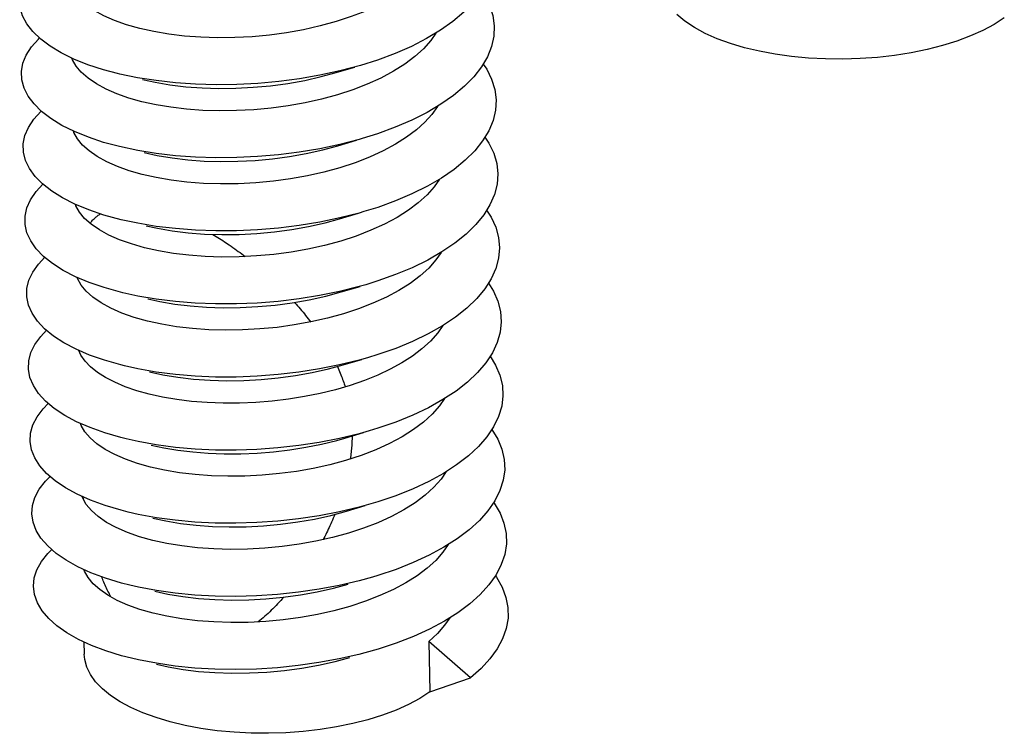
# Model space of a CAD drawing. Header units: millimetres. Extents: x 6 to 414, y 7 to 290.
# Tile 322 of 341: x 142.654 to 143.257, y 217.069 to 217.506. Entities that reach past the tile are written whole.
import ezdxf

# ---------------------------------------------------------------- set-up
doc = ezdxf.new("R2010")
doc.units = ezdxf.units.MM
doc.header["$LTSCALE"] = 23.1
doc.layers.get('0').update_dxf_attribs({"linetype": 'CONTINUOUS'})
doc.layers.add('03_ALL_AXES', color=7, linetype='CONTINUOUS')
doc.layers.add('20_ALL_FEATURES', color=7, linetype='CONTINUOUS')

msp = doc.modelspace()

# ---------------------------------------------------------------- linework, layer by layer
at = {"color": 40, "linetype": 'Continuous'}
msp.add_line((142.69347, 217.21137), (142.69323, 217.21328), dxfattribs=at)
for points in [[(142.69736, 217.3809), (142.69774, 217.38137), (142.69813, 217.38183), (142.69853, 217.38228), (142.69893, 217.38271), (142.69935, 217.38314), (142.69978, 217.38356), (142.70021, 217.38397), (142.70065, 217.38437), (142.70111, 217.38476), (142.70157, 217.38514), (142.70199, 217.38546), (142.70241, 217.38578), (142.70285, 217.38609), (142.70329, 217.38639), (142.70373, 217.38669)], [(142.77241, 217.3741), (142.77344, 217.37348), (142.77446, 217.37286), (142.77549, 217.37223), (142.77651, 217.37159), (142.77752, 217.37094), (142.77854, 217.37029), (142.77955, 217.36963), (142.78055, 217.36896), (142.78156, 217.36829), (142.78256, 217.36761), (142.78366, 217.36684), (142.78477, 217.36607), (142.78586, 217.3653), (142.78696, 217.36451), (142.78805, 217.36372), (142.78914, 217.36292), (142.79022, 217.36211), (142.7913, 217.36129), (142.79237, 217.36047)], [(142.82252, 217.33246), (142.82341, 217.33145), (142.82428, 217.33045), (142.82515, 217.32944), (142.826, 217.32844), (142.82684, 217.32744), (142.82767, 217.32643), (142.82848, 217.32543), (142.82928, 217.32443), (142.83008, 217.32343), (142.83085, 217.32243), (142.83162, 217.32144), (142.83238, 217.32044)], [(142.84875, 217.29316), (142.84919, 217.29216), (142.84963, 217.29115), (142.85005, 217.29014), (142.85047, 217.28912), (142.85088, 217.28809), (142.85127, 217.28705), (142.85161, 217.28616), (142.85193, 217.28526), (142.85225, 217.28435), (142.85257, 217.28344), (142.85287, 217.28253), (142.85317, 217.28161), (142.85346, 217.28068)], [(142.85773, 217.25077), (142.85771, 217.24976), (142.85768, 217.24876), (142.85764, 217.24775), (142.8576, 217.24674), (142.85754, 217.24573), (142.85747, 217.24472), (142.8574, 217.2437), (142.85731, 217.24269), (142.85722, 217.24167), (142.85711, 217.24065), (142.857, 217.23963), (142.85688, 217.23861), (142.85674, 217.23758), (142.8566, 217.23656)], [(142.84716, 217.20265), (142.84668, 217.20146), (142.84619, 217.20029), (142.84569, 217.19912), (142.84519, 217.19797), (142.84468, 217.19683), (142.84417, 217.19571), (142.84366, 217.19459), (142.84314, 217.19349), (142.84262, 217.19239), (142.84209, 217.19131), (142.84156, 217.19024), (142.84103, 217.18918), (142.8405, 217.18813), (142.83996, 217.18709)], [(142.7101, 217.15207), (142.70964, 217.15295), (142.70919, 217.15382), (142.70875, 217.15471), (142.70831, 217.15561), (142.70788, 217.15651), (142.70745, 217.15742), (142.70703, 217.15834), (142.70662, 217.15927), (142.70621, 217.16021), (142.70581, 217.16115), (142.70548, 217.16196), (142.70514, 217.16278), (142.70482, 217.1636), (142.70449, 217.16442)], [(142.81595, 217.15192), (142.81501, 217.15087), (142.81406, 217.14983), (142.81311, 217.1488), (142.81215, 217.14779), (142.81119, 217.14679), (142.81022, 217.14581), (142.80924, 217.14484), (142.80827, 217.14389), (142.80728, 217.14295), (142.8063, 217.14203), (142.8053, 217.14112), (142.80431, 217.14022), (142.8033, 217.13934), (142.8023, 217.13848), (142.80128, 217.13763), (142.80027, 217.1368)]]:
    msp.add_lwpolyline(points, dxfattribs=at)
at = {"layer": '03_ALL_AXES', "color": 7, "linetype": 'Continuous'}
msp.add_line((142.69357, 217.12457), (142.69375, 217.11708), dxfattribs=at)
at = {"layer": '20_ALL_FEATURES', "color": 7, "linetype": 'Continuous'}
for p, q in [((142.8479, 217.47317), (142.85942, 217.47657)), ((142.84896, 217.42841), (142.86048, 217.43181)), ((142.71635, 217.38311), (142.70585, 217.38597)), ((142.85002, 217.38365), (142.86154, 217.38705)), ((142.71741, 217.33835), (142.71599, 217.3387)), ((142.85108, 217.33889), (142.86261, 217.34229)), ((142.85214, 217.29413), (142.86367, 217.29752)), ((142.70674, 217.28645), (142.70181, 217.28961)), ((142.71847, 217.29359), (142.71612, 217.29417)), ((142.8532, 217.24937), (142.86473, 217.25276)), ((142.85426, 217.20461), (142.86579, 217.208)), ((142.9046, 217.12489), (142.90533, 217.09388)), ((142.93017, 217.10262), (142.9046, 217.12489)), ((142.90533, 217.09388), (142.93017, 217.10262))]:
    msp.add_line(p, q, dxfattribs=at)
for points in [[(142.66715, 217.49371), (142.66239, 217.49829), (142.65869, 217.50307), (142.6561, 217.50798), (142.65463, 217.51301), (142.6543, 217.51808), (142.6551, 217.52318), (142.65704, 217.52824), (142.66009, 217.53322), (142.66423, 217.53808), (142.66542, 217.53915)], [(142.93975, 217.52823), (142.93623, 217.52203), (142.93163, 217.51597), (142.92598, 217.5101), (142.91934, 217.50445)], [(142.88199, 217.51873), (142.87435, 217.51464), (142.86606, 217.51087), (142.85722, 217.50745), (142.84787, 217.50439), (142.83808, 217.50172), (142.82795, 217.49944), (142.81761, 217.49759), (142.8071, 217.49617), (142.79647, 217.49518), (142.78587, 217.49463), (142.77542, 217.49451), (142.76517, 217.49482), (142.75516, 217.49556), (142.74552, 217.49671), (142.73638, 217.49826), (142.72777, 217.50017), (142.71971, 217.50246), (142.71233, 217.50508), (142.70573, 217.50798), (142.69992, 217.51116)], [(142.93686, 217.52314), (142.93868, 217.52056), (142.94181, 217.51444), (142.94382, 217.5082), (142.9447, 217.50188), (142.94444, 217.49553), (142.94305, 217.48918), (142.94053, 217.4829)], [(143.25679, 217.50672), (143.2506, 217.50273), (143.24369, 217.49904), (143.23605, 217.49561), (143.22775, 217.4925), (143.21888, 217.48973), (143.20951, 217.48733), (143.19971, 217.48531), (143.18959, 217.4837), (143.1792, 217.48251), (143.16866, 217.48174), (143.15805, 217.48141), (143.14745, 217.48151), (143.13696, 217.48206), (143.12667, 217.48303), (143.11666, 217.48442), (143.10703, 217.48623), (143.09785, 217.48844), (143.0892, 217.49101), (143.08116, 217.49395), (143.07379, 217.49722), (143.06716, 217.50078), (143.06132, 217.50462), (143.05633, 217.5087)], [(142.91934, 217.50445), (142.91176, 217.49907), (142.90329, 217.49398), (142.894, 217.48924), (142.88396, 217.48486), (142.87325, 217.48087), (142.86285, 217.47757)], [(142.66774, 217.44935), (142.66307, 217.45396), (142.65947, 217.45875), (142.65698, 217.46368), (142.65562, 217.4687), (142.65539, 217.47379), (142.65629, 217.47888), (142.65833, 217.48393), (142.66148, 217.48891), (142.66572, 217.49375), (142.66644, 217.49439)], [(142.90901, 217.49742), (142.9059, 217.49287), (142.90143, 217.48781), (142.89611, 217.48297)], [(142.71423, 217.47263), (142.7055, 217.47496), (142.69608, 217.47803), (142.68748, 217.48148), (142.67975, 217.48526), (142.67296, 217.48935), (142.66715, 217.49371)], [(142.89611, 217.48297), (142.88997, 217.47835), (142.88303, 217.47396)], [(142.94053, 217.4829), (142.93691, 217.47671), (142.93222, 217.47067), (142.92648, 217.46482), (142.91975, 217.45919)], [(142.70122, 217.46625), (142.69616, 217.4697), (142.692, 217.47335), (142.68882, 217.47713), (142.68657, 217.48103), (142.68623, 217.48209)], [(142.86285, 217.47757), (142.85018, 217.4742), (142.83799, 217.47155), (142.8255, 217.46939), (142.8128, 217.46772), (142.79999, 217.46655), (142.78717, 217.46589), (142.77445, 217.46574), (142.76192, 217.46608), (142.74968, 217.46693), (142.73782, 217.46825), (142.72645, 217.47005), (142.71565, 217.47229), (142.71423, 217.47263)], [(142.9379, 217.4784), (142.94007, 217.47525), (142.9431, 217.46912), (142.945, 217.46287), (142.94578, 217.45654), (142.94542, 217.45019), (142.94393, 217.44385), (142.94131, 217.43757)], [(142.88303, 217.47396), (142.87532, 217.46984), (142.86695, 217.46604), (142.85805, 217.46261), (142.84869, 217.45956), (142.83898, 217.45691), (142.82895, 217.45467), (142.81866, 217.45283), (142.80819, 217.45142), (142.79761, 217.45042), (142.78704, 217.44987), (142.77663, 217.44975), (142.76642, 217.45005), (142.75644, 217.45078), (142.74683, 217.45192), (142.73771, 217.45344), (142.72913, 217.45534), (142.72115, 217.45758), (142.71381, 217.46015), (142.70713, 217.46306), (142.70122, 217.46625)], [(142.72949, 217.46891), (142.73711, 217.46724), (142.74625, 217.4657), (142.75589, 217.46455), (142.76591, 217.46381), (142.77616, 217.4635), (142.78661, 217.46361), (142.79721, 217.46417), (142.80783, 217.46516), (142.81834, 217.46658), (142.82868, 217.46843), (142.83881, 217.4707), (142.8479, 217.47317)], [(142.91975, 217.45919), (142.91208, 217.45383), (142.90354, 217.44878), (142.89417, 217.44406), (142.88407, 217.43972), (142.87331, 217.43577), (142.86391, 217.43281)], [(142.9101, 217.45266), (142.90993, 217.45233), (142.90646, 217.44747), (142.9022, 217.44276), (142.89717, 217.43821)], [(142.67395, 217.4006), (142.66833, 217.405), (142.66375, 217.40963), (142.66026, 217.41443), (142.65787, 217.41937), (142.65661, 217.4244), (142.65648, 217.42949), (142.65749, 217.43458), (142.65963, 217.43963), (142.66288, 217.44459), (142.66722, 217.44943), (142.66746, 217.44963)], [(142.71529, 217.42787), (142.70567, 217.43047), (142.69633, 217.43357), (142.6878, 217.43705), (142.68015, 217.44086), (142.67345, 217.44497), (142.66774, 217.44935)], [(142.70179, 217.42179), (142.69686, 217.42522), (142.69281, 217.42884), (142.6897, 217.43262), (142.68752, 217.43652), (142.68728, 217.4373)], [(142.89717, 217.43821), (142.89106, 217.43361), (142.88419, 217.42926)], [(142.94131, 217.43757), (142.93759, 217.4314), (142.9328, 217.42537), (142.92697, 217.41954), (142.92015, 217.41393)], [(142.88419, 217.42926), (142.87663, 217.4252), (142.86841, 217.42145), (142.85958, 217.41802), (142.85024, 217.41495), (142.84048, 217.41226), (142.83038, 217.40998), (142.82005, 217.40813), (142.80952, 217.40669), (142.79874, 217.40567), (142.78792, 217.4051), (142.77718, 217.40499), (142.76668, 217.40533), (142.75657, 217.40611), (142.74691, 217.4073), (142.73784, 217.40886), (142.72932, 217.4108), (142.72135, 217.41309), (142.71405, 217.41571), (142.70753, 217.41862), (142.70179, 217.42179)], [(142.86391, 217.43281), (142.86197, 217.43225), (142.85015, 217.42918), (142.83793, 217.42658), (142.82541, 217.42446), (142.8127, 217.42283), (142.79989, 217.42171), (142.78707, 217.42109), (142.77436, 217.42099), (142.76185, 217.42138), (142.74964, 217.42227), (142.73783, 217.42364), (142.7265, 217.42547), (142.71529, 217.42787)], [(142.73055, 217.42415), (142.73844, 217.42243), (142.74756, 217.42091), (142.75717, 217.41977), (142.76716, 217.41904), (142.77737, 217.41874), (142.78778, 217.41886), (142.79834, 217.41941), (142.80892, 217.4204), (142.81939, 217.42182), (142.82969, 217.42366), (142.83971, 217.4259), (142.84896, 217.42841)], [(142.93895, 217.43366), (142.94145, 217.42994), (142.94438, 217.4238), (142.94618, 217.41754), (142.94686, 217.41121), (142.94639, 217.40485), (142.94479, 217.39851), (142.94208, 217.39224)], [(142.92015, 217.41393), (142.9124, 217.4086), (142.90378, 217.40357), (142.89434, 217.39889), (142.88418, 217.39458), (142.87336, 217.39067), (142.86497, 217.38805)], [(142.67445, 217.35623), (142.66893, 217.36065), (142.66445, 217.3653), (142.66106, 217.37011), (142.65877, 217.37506), (142.65761, 217.38011), (142.65759, 217.38519), (142.6587, 217.39028), (142.66094, 217.39532), (142.66429, 217.40028), (142.66851, 217.40486)], [(142.9111, 217.40784), (142.90798, 217.40329), (142.90354, 217.39828), (142.89823, 217.39345)], [(142.70585, 217.38597), (142.69658, 217.38911), (142.68813, 217.39262), (142.68056, 217.39646), (142.67395, 217.4006)], [(142.7031, 217.37688), (142.69813, 217.38029), (142.69405, 217.3839), (142.69089, 217.38767), (142.68867, 217.39156), (142.68836, 217.39252)], [(142.89823, 217.39345), (142.89216, 217.38888), (142.88528, 217.38452)], [(142.94208, 217.39224), (142.93826, 217.38608), (142.93337, 217.38007), (142.92745, 217.37426), (142.92055, 217.36868)], [(142.86497, 217.38805), (142.86198, 217.38719), (142.85011, 217.38416), (142.83786, 217.3816), (142.82533, 217.37953), (142.8126, 217.37795), (142.79978, 217.37687), (142.78697, 217.3763), (142.77427, 217.37624), (142.76179, 217.37668), (142.74961, 217.37761), (142.73784, 217.37902), (142.72656, 217.3809), (142.71635, 217.38311)], [(142.94002, 217.38892), (142.94282, 217.38463), (142.94565, 217.37847), (142.94735, 217.3722), (142.94792, 217.36587), (142.94735, 217.35951), (142.94565, 217.35318), (142.94283, 217.34692)], [(142.88528, 217.38452), (142.87761, 217.3804), (142.86924, 217.37659), (142.86023, 217.37311), (142.85072, 217.37001), (142.84085, 217.36733), (142.83069, 217.36507), (142.82036, 217.36325), (142.80987, 217.36184), (142.7992, 217.36087), (142.78855, 217.36033), (142.77805, 217.36023), (142.7678, 217.36057), (142.7579, 217.36132), (142.74839, 217.36248), (142.73932, 217.36402), (142.73077, 217.36594), (142.72277, 217.36822), (142.71544, 217.37082), (142.70888, 217.37372), (142.7031, 217.37688)], [(142.73161, 217.37939), (142.73857, 217.37785), (142.74765, 217.37629), (142.7573, 217.3751), (142.76742, 217.37432), (142.77792, 217.37398), (142.78865, 217.37409), (142.79948, 217.37466), (142.81025, 217.37567), (142.82079, 217.37711), (142.83111, 217.37897), (142.84121, 217.38125), (142.85002, 217.38365)], [(142.92055, 217.36868), (142.91271, 217.36337), (142.90401, 217.35837), (142.89451, 217.35372), (142.88428, 217.34945), (142.87341, 217.34558), (142.86603, 217.34329)], [(142.91213, 217.36303), (142.90901, 217.35849), (142.90456, 217.35348), (142.89929, 217.34869)], [(142.67497, 217.31186), (142.66954, 217.31631), (142.66516, 217.32097), (142.66186, 217.3258), (142.65968, 217.33076), (142.65862, 217.33581), (142.6587, 217.34089), (142.65992, 217.34598), (142.66226, 217.35102), (142.66571, 217.35596), (142.66962, 217.3601)], [(142.71599, 217.3387), (142.70604, 217.34148), (142.69684, 217.34466), (142.68846, 217.3482), (142.68098, 217.35207), (142.67445, 217.35623)], [(142.70412, 217.33214), (142.69906, 217.33563), (142.69494, 217.33931), (142.69182, 217.3431), (142.68965, 217.347), (142.6894, 217.3478)], [(142.89929, 217.34869), (142.89318, 217.34408), (142.88629, 217.33973)], [(142.94283, 217.34692), (142.93892, 217.34077), (142.93393, 217.33477), (142.92792, 217.32898), (142.92093, 217.32342)], [(142.94109, 217.34419), (142.94419, 217.33931), (142.94691, 217.33314), (142.94851, 217.32687), (142.94898, 217.32053), (142.94831, 217.31417), (142.9465, 217.30785), (142.94358, 217.30159)], [(142.88629, 217.33973), (142.87869, 217.33565), (142.87045, 217.33189), (142.86165, 217.32848), (142.85235, 217.32542), (142.84261, 217.32275), (142.83253, 217.32047), (142.82224, 217.31862), (142.8118, 217.31718), (142.80126, 217.31618), (142.79073, 217.3156), (142.78029, 217.31546), (142.77003, 217.31575), (142.76001, 217.31646), (142.75035, 217.31759), (142.74122, 217.3191), (142.73257, 217.32099), (142.72441, 217.32327), (142.71689, 217.32591), (142.71009, 217.32888), (142.70412, 217.33214)], [(142.86603, 217.34329), (142.86198, 217.34214), (142.85007, 217.33915), (142.83779, 217.33663), (142.82524, 217.3346), (142.8125, 217.33307), (142.79967, 217.33204), (142.78687, 217.33152), (142.77419, 217.3315), (142.76173, 217.33198), (142.74958, 217.33296), (142.73785, 217.33442), (142.72662, 217.33633), (142.71741, 217.33835)], [(142.73267, 217.33463), (142.74006, 217.33301), (142.74913, 217.33147), (142.75863, 217.33031), (142.76853, 217.32956), (142.77879, 217.32922), (142.78928, 217.32932), (142.79994, 217.32985), (142.8106, 217.33083), (142.82109, 217.33224), (142.83142, 217.33406), (142.84158, 217.33632), (142.85108, 217.33889)], [(142.92093, 217.32342), (142.91302, 217.31814), (142.90424, 217.31318), (142.89467, 217.30856), (142.88438, 217.30432), (142.87345, 217.30049), (142.86709, 217.29853)], [(142.67549, 217.2675), (142.67016, 217.27196), (142.66587, 217.27664), (142.66268, 217.28148), (142.6606, 217.28645), (142.65964, 217.29151), (142.65983, 217.2966), (142.66115, 217.30168), (142.66359, 217.30671), (142.66714, 217.31164), (142.67072, 217.31535)], [(142.91318, 217.31825), (142.91008, 217.31375), (142.90565, 217.30875), (142.90036, 217.30393)], [(142.71612, 217.29417), (142.70623, 217.29699), (142.6971, 217.3002), (142.6888, 217.30377), (142.68141, 217.30767), (142.67497, 217.31186)], [(142.70181, 217.28961), (142.69765, 217.29296), (142.69429, 217.29647), (142.69177, 217.30011), (142.69044, 217.30307)], [(142.90036, 217.30393), (142.8946, 217.29958), (142.88816, 217.29544)], [(142.94358, 217.30159), (142.93957, 217.29546), (142.93449, 217.28948), (142.92839, 217.2837), (142.92131, 217.27817)], [(142.88816, 217.29544), (142.88108, 217.29156), (142.87341, 217.28795), (142.86525, 217.28464), (142.85662, 217.28166), (142.84755, 217.27899), (142.83816, 217.27668), (142.82857, 217.27475), (142.8188, 217.27318), (142.80888, 217.27199), (142.79887, 217.27118), (142.78878, 217.27076), (142.77877, 217.27073), (142.76895, 217.2711), (142.75943, 217.27186), (142.75036, 217.27298), (142.74174, 217.27444), (142.73358, 217.27624), (142.72595, 217.27836), (142.71887, 217.2808), (142.71244, 217.28351), (142.70674, 217.28645)], [(142.86709, 217.29853), (142.86197, 217.29709), (142.85003, 217.29414), (142.83772, 217.29167), (142.82514, 217.28968), (142.81239, 217.2882), (142.79957, 217.28721), (142.78677, 217.28673), (142.77411, 217.28676), (142.76167, 217.28729), (142.74956, 217.28831), (142.73787, 217.28981), (142.72669, 217.29177), (142.71847, 217.29359)], [(142.94218, 217.29945), (142.94554, 217.294), (142.94816, 217.28782), (142.94966, 217.28153), (142.95002, 217.27519), (142.94925, 217.26884), (142.94734, 217.26252), (142.94432, 217.25627)], [(142.73374, 217.28987), (142.74195, 217.28809), (142.75109, 217.28658), (142.76074, 217.28545), (142.77077, 217.28474), (142.78103, 217.28445), (142.79146, 217.28459), (142.80199, 217.28517), (142.81253, 217.28617), (142.82298, 217.2876), (142.83327, 217.28946), (142.84334, 217.29174), (142.85214, 217.29413)], [(142.92131, 217.27817), (142.91332, 217.27292), (142.90446, 217.26798), (142.89482, 217.2634), (142.88447, 217.25919), (142.87349, 217.2554), (142.86815, 217.25377)], [(142.91426, 217.27354), (142.9112, 217.26906), (142.90673, 217.26401), (142.90142, 217.25917)], [(142.67603, 217.22313), (142.67078, 217.22762), (142.6666, 217.23231), (142.6635, 217.23717), (142.66152, 217.24215), (142.66067, 217.24721), (142.66096, 217.2523), (142.66238, 217.25738), (142.66493, 217.2624), (142.66858, 217.26733), (142.6718, 217.27059)], [(142.71953, 217.24883), (142.71625, 217.24965), (142.70643, 217.25251), (142.69737, 217.25575), (142.68915, 217.25936), (142.68184, 217.26328), (142.67549, 217.2675)], [(142.70661, 217.2424), (142.70157, 217.24581), (142.69742, 217.24943), (142.69421, 217.25319), (142.69194, 217.25708), (142.69154, 217.25831)], [(142.86815, 217.25377), (142.86197, 217.25204), (142.84999, 217.24914), (142.83765, 217.24671), (142.82505, 217.24477), (142.81229, 217.24332), (142.79946, 217.24239), (142.78667, 217.24195), (142.77403, 217.24203), (142.76161, 217.2426), (142.74954, 217.24367), (142.73789, 217.24521), (142.72677, 217.24721), (142.71953, 217.24883)], [(142.90142, 217.25917), (142.89528, 217.25455), (142.88833, 217.25016)], [(142.94432, 217.25627), (142.94021, 217.25014), (142.93504, 217.24418), (142.92885, 217.23843), (142.92168, 217.23292)], [(142.94328, 217.25471), (142.94689, 217.24868), (142.94941, 217.24249), (142.9508, 217.2362), (142.95106, 217.22985), (142.95018, 217.2235), (142.94818, 217.21718), (142.94505, 217.21095)], [(142.88833, 217.25016), (142.88059, 217.24602), (142.87216, 217.2422), (142.86318, 217.23875), (142.85373, 217.23568), (142.84399, 217.23304), (142.83397, 217.23081), (142.82369, 217.22899), (142.81324, 217.22758), (142.80268, 217.22661), (142.79214, 217.22606), (142.78176, 217.22595), (142.77157, 217.22626), (142.76161, 217.22699), (142.75202, 217.22813), (142.74293, 217.22966), (142.73437, 217.23155), (142.72638, 217.2338), (142.71906, 217.23637), (142.71245, 217.23925), (142.70661, 217.2424)], [(142.7348, 217.24511), (142.74247, 217.24343), (142.7511, 217.24197), (142.76017, 217.24085), (142.76968, 217.24009), (142.77951, 217.23972), (142.78952, 217.23975), (142.7996, 217.24017), (142.80962, 217.24098), (142.81953, 217.24217), (142.82931, 217.24374), (142.83889, 217.24567), (142.84829, 217.24798), (142.8532, 217.24937)], [(142.92168, 217.23292), (142.91361, 217.22769), (142.90468, 217.22279), (142.89497, 217.21824), (142.88456, 217.21407), (142.87352, 217.21031), (142.86921, 217.20901)], [(142.67657, 217.17877), (142.67142, 217.18328), (142.66733, 217.18799), (142.66434, 217.19286), (142.66246, 217.19785), (142.66171, 217.20291), (142.6621, 217.208), (142.66363, 217.21308), (142.66627, 217.2181), (142.67002, 217.22301), (142.67288, 217.22583)], [(142.69765, 217.21131), (142.68951, 217.21494), (142.68229, 217.21889), (142.67603, 217.22313)], [(142.91536, 217.22883), (142.91225, 217.22429), (142.9078, 217.21925), (142.90248, 217.21441)], [(142.70746, 217.19777), (142.70237, 217.20125), (142.69822, 217.20493), (142.69506, 217.20873), (142.69286, 217.21264), (142.69257, 217.21357)], [(142.72059, 217.20407), (142.71639, 217.20514), (142.70663, 217.20803), (142.69765, 217.21131)], [(142.90248, 217.21441), (142.89635, 217.20979), (142.88944, 217.20543)], [(142.88944, 217.20543), (142.88179, 217.20133), (142.8735, 217.19756), (142.8647, 217.19415), (142.85541, 217.19111), (142.84568, 217.18844), (142.83561, 217.18617), (142.82531, 217.18432), (142.81485, 217.18289), (142.80426, 217.18188), (142.79369, 217.18132), (142.78327, 217.18118), (142.77305, 217.18148), (142.76305, 217.18219), (142.75343, 217.18332), (142.74431, 217.18483), (142.73571, 217.18672), (142.72764, 217.18898), (142.72019, 217.19158), (142.71342, 217.19453), (142.70746, 217.19777)], [(142.86921, 217.20901), (142.86195, 217.207), (142.84994, 217.20414), (142.83757, 217.20175), (142.82496, 217.19985), (142.81218, 217.19846), (142.79936, 217.19757), (142.78658, 217.19718), (142.77395, 217.1973), (142.76156, 217.19792), (142.74952, 217.19903), (142.73792, 217.20061), (142.72684, 217.20266), (142.72059, 217.20407)], [(142.94505, 217.21095), (142.94084, 217.20484), (142.93558, 217.19889), (142.92929, 217.19316), (142.92205, 217.18767)], [(142.94433, 217.2099), (142.9447, 217.20943), (142.94822, 217.20336), (142.95064, 217.19716), (142.95193, 217.19086), (142.95209, 217.18452), (142.95111, 217.17816), (142.949, 217.17185), (142.94578, 217.16563)], [(142.73586, 217.20035), (142.74366, 217.19865), (142.75276, 217.19712), (142.76235, 217.19598), (142.7723, 217.19525), (142.78249, 217.19494), (142.79287, 217.19505), (142.80341, 217.19559), (142.81397, 217.19657), (142.82442, 217.19798), (142.8347, 217.1998), (142.84473, 217.20203), (142.85426, 217.20461)], [(142.92205, 217.18767), (142.91389, 217.18247), (142.90489, 217.1776), (142.89511, 217.17308), (142.88464, 217.16895), (142.87355, 217.16523), (142.87027, 217.16425)], [(142.69822, 217.12242), (142.69025, 217.12611), (142.68319, 217.13012), (142.67712, 217.13441), (142.67206, 217.13894), (142.66807, 217.14366), (142.66518, 217.14855), (142.6634, 217.15354), (142.66276, 217.15861), (142.66325, 217.16371), (142.66488, 217.16878), (142.66763, 217.17379), (142.67148, 217.17869), (142.67394, 217.18107)], [(142.91645, 217.1841), (142.91329, 217.1795), (142.90884, 217.17448), (142.90354, 217.16965)], [(142.72165, 217.15931), (142.71653, 217.16062), (142.70684, 217.16355), (142.69793, 217.16686), (142.68988, 217.17053), (142.68274, 217.17451), (142.67657, 217.17877)], [(142.90354, 217.16965), (142.89744, 217.16505), (142.89057, 217.16071), (142.88299, 217.15664), (142.87474, 217.15287), (142.86584, 217.14942), (142.85641, 217.14633), (142.84659, 217.14364), (142.83646, 217.14136), (142.82612, 217.13952), (142.81559, 217.13809), (142.80485, 217.13709), (142.79409, 217.13653), (142.78344, 217.13643), (142.77304, 217.13677), (142.76306, 217.13754), (142.7535, 217.1387), (142.74443, 217.14026), (142.73589, 217.14218), (142.72789, 217.14447), (142.72057, 217.14709), (142.71402, 217.14999), (142.70826, 217.15316), (142.70331, 217.15658), (142.69925, 217.16021), (142.69611, 217.16399), (142.69392, 217.16789), (142.69363, 217.16882)], [(142.87027, 217.16425), (142.86194, 217.16196), (142.84989, 217.15914), (142.8375, 217.1568), (142.82486, 217.15495), (142.81208, 217.1536), (142.79925, 217.15275), (142.78648, 217.15241), (142.77387, 217.15258), (142.76151, 217.15324), (142.74951, 217.15439), (142.73795, 217.15602), (142.72693, 217.1581), (142.72165, 217.15931)], [(142.94578, 217.16563), (142.94147, 217.15953), (142.93611, 217.1536), (142.92973, 217.14789), (142.9224, 217.14243), (142.91416, 217.13726), (142.90509, 217.13241), (142.89525, 217.12793), (142.88472, 217.12383), (142.87358, 217.12016), (142.87133, 217.11949)], [(142.94539, 217.16508), (142.94612, 217.16412), (142.94955, 217.15804), (142.95186, 217.15183), (142.95305, 217.14553), (142.95311, 217.13918), (142.95202, 217.13283), (142.94981, 217.12652), (142.94649, 217.1203), (142.94208, 217.11422), (142.93663, 217.10831), (142.93017, 217.10262)], [(142.73692, 217.15559), (142.74505, 217.15382), (142.75416, 217.15231), (142.76379, 217.15118), (142.77378, 217.15047), (142.78401, 217.15017), (142.79442, 217.1503), (142.80499, 217.15087), (142.81558, 217.15188), (142.82605, 217.15331), (142.83635, 217.15516), (142.84642, 217.15743), (142.85532, 217.15985)], [(142.91752, 217.13936), (142.91434, 217.13473), (142.9099, 217.12971), (142.9046, 217.12489)], [(142.72271, 217.11455), (142.71668, 217.11611), (142.70706, 217.11908), (142.69822, 217.12242)], [(142.90533, 217.09388), (142.89914, 217.08989), (142.89223, 217.08619), (142.88458, 217.08277), (142.87629, 217.07966), (142.86742, 217.07689), (142.85805, 217.07449), (142.84825, 217.07247), (142.83812, 217.07086), (142.82774, 217.06967), (142.8172, 217.0689), (142.80658, 217.06857), (142.79599, 217.06867), (142.7855, 217.06921), (142.77521, 217.07018), (142.7652, 217.07158), (142.75557, 217.07339), (142.74639, 217.07559), (142.73774, 217.07817), (142.7297, 217.08111), (142.72233, 217.08437), (142.7157, 217.08794), (142.70986, 217.09178), (142.70487, 217.09586), (142.70076, 217.10014), (142.69757, 217.1046), (142.69533, 217.10918), (142.69406, 217.11385), (142.69375, 217.11708)], [(142.87133, 217.11949), (142.86192, 217.11692), (142.84983, 217.11415), (142.83742, 217.11185), (142.82476, 217.11004), (142.81197, 217.10874), (142.79915, 217.10794), (142.78639, 217.10764), (142.77379, 217.10786), (142.76146, 217.10856), (142.7495, 217.10976), (142.73798, 217.11143), (142.72701, 217.11355), (142.72271, 217.11455)], [(142.73798, 217.11083), (142.74517, 217.10925), (142.75424, 217.10769), (142.76379, 217.10652), (142.77378, 217.10576), (142.78417, 217.10542), (142.79482, 217.10552), (142.80559, 217.10608), (142.81632, 217.10708), (142.82685, 217.10851), (142.83719, 217.11035), (142.84733, 217.11263), (142.85638, 217.11509)]]:
    msp.add_lwpolyline(points, dxfattribs=at)

doc.saveas('drawing.dxf')
